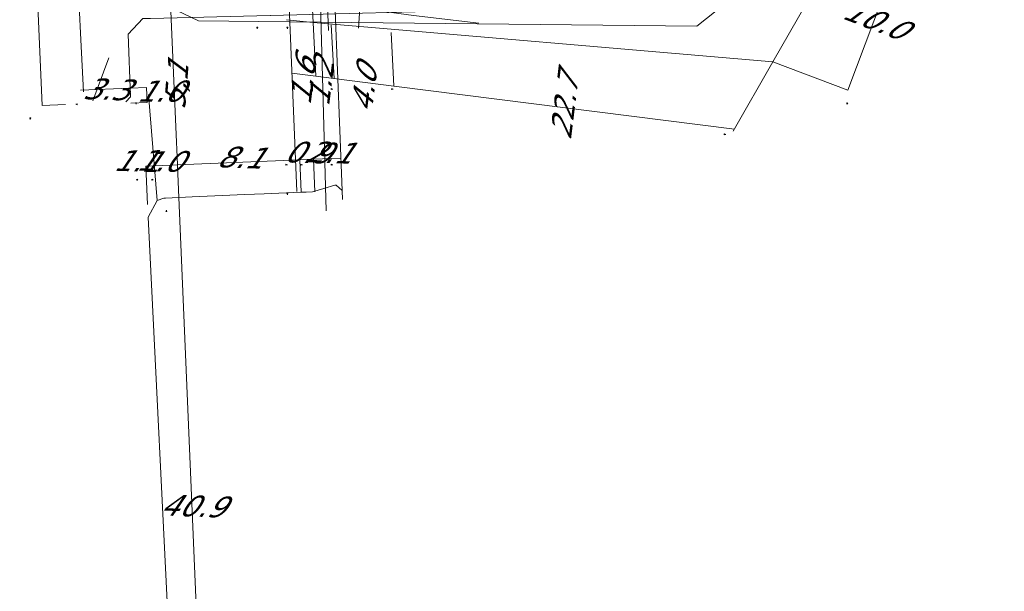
# Model space of a CAD drawing. Header units: metres. Extents: x 124576 to 133557, y 395865 to 402386.
# Tile 393 of 447: x 132608 to 132673, y 401092 to 401130. Entities that reach past the tile are written whole.
import ezdxf
from ezdxf.enums import TextEntityAlignment as Align

# ---------------------------------------------------------------- set-up
doc = ezdxf.new("R2010")
doc.units = ezdxf.units.M
doc.header["$MEASUREMENT"] = 0
for name, color, linetype, lineweight, true_color in [('LG_Datatransport_KPN_BV', 3, 'Continuous', 13, 0x00ff00), ('LG_Gas_Hoge_Druk_Enexis_Netbeheer_BV', 7, 'Continuous', 13, 0xff9b00), ('LG_Laag_Spanning_Enexis_Netbeheer_BV', 7, 'Continuous', 13, 0x960000), ('LG_Riool_Onder_Druk_Attero_BV', 7, 'Continuous', 13, 0x800080), ('LG_Riool_Vrij_Verval_Gemeente_Tilburg_Ruimtelijke_Uitvoering', 7, 'Continuous', 13, 0xca00a0), ('LG_unet-4_Brabant_Water', 5, 'Continuous', 13, 0x0000ff)]:
    doc.layers.add(name, color=color, linetype=linetype, lineweight=lineweight, true_color=true_color)
for name, color, linetype, lineweight in [('MV_Gas_Hoge_Druk', 7, 'Continuous', 0), ('MV_Gas_Hoge_Druk_lijn', 7, 'Continuous', 0), ('MV_Gas_Hoge_Druk_pijl', 7, 'Continuous', 0), ('MV_Laag_Spanning', 7, 'Continuous', 0), ('MV_Laag_Spanning_lijn', 7, 'Continuous', 0), ('MV_Laag_Spanning_pijl', 7, 'Continuous', 0), ('MV_unet-4', 7, 'Continuous', 0)]:
    doc.layers.add(name, color=color, linetype=linetype, lineweight=lineweight)
doc.styles.add('Klic_Annotatie', font='verdanai.ttf', dxfattribs={"oblique": 20, "height": 1.4})

# ---------------------------------------------------------------- blocks, each defined once
blk = doc.blocks.new('m_pijl')
at = {"layer": 'MV_Laag_Spanning_pijl'}
blk.add_hatch(color=7, dxfattribs=at).paths.add_polyline_path([(-1, -0.33), (-1, 0), (-1, 0.33), (0, 0)])
at = {"layer": 'MV_Laag_Spanning_pijl', "flags": 128}
blk.add_lwpolyline([(-1, 0), (-1, 0.33), (0, 0), (-1, -0.33), (-1, 0)], close=True, dxfattribs=at)
blk = doc.blocks.new('m_pijl_3')
at = {"layer": 'MV_Gas_Hoge_Druk_pijl'}
blk.add_hatch(color=7, dxfattribs=at).paths.add_polyline_path([(-1, -0.33), (-1, 0), (-1, 0.33), (0, 0)])
at = {"layer": 'MV_Gas_Hoge_Druk_pijl', "flags": 128}
blk.add_lwpolyline([(-1, 0), (-1, 0.33), (0, 0), (-1, -0.33), (-1, 0)], close=True, dxfattribs=at)

msp = doc.modelspace()

# ---------------------------------------------------------------- linework, layer by layer
at = {"layer": 'LG_Datatransport_KPN_BV', "flags": 128}
msp.add_lwpolyline([(132627.87, 401141.233), (132627.974, 401138.711), (132628.563, 401116.941)], dxfattribs=at)
at = {"layer": 'LG_Gas_Hoge_Druk_Enexis_Netbeheer_BV', "flags": 128}
msp.add_lwpolyline([(132627.514, 401133.291), (132627.711, 401129.412), (132658.118, 401126.803), (132668.026, 401144.122), (132698.952, 401141.669), (132749.364, 401138.076), (132774.526, 401135.679), (132781.782, 401134.73), (132788.169, 401134.073), (132787.227, 401110.213), (132789.353, 401094.42), (132790.935, 401087.078), (132795.86, 401070.381), (132802.983, 401043.928), (132809.856, 401019.794), (132816.923, 400995.865), (132820.602, 400983.94), (132824.016, 400972.039)], dxfattribs=at)
at = {"layer": 'LG_Laag_Spanning_Enexis_Netbeheer_BV'}
for p, q in [((132617.396, 401117.631), (132616.807, 401124.638)), ((132629.631, 401118.29), (132629.654, 401117.706)), ((132629.631, 401118.29), (132629.654, 401117.706))]:
    msp.add_line(p, q, dxfattribs=at)
at = {"layer": 'LG_Laag_Spanning_Enexis_Netbeheer_BV', "flags": 128}
for points in [[(132627.761, 401165.785), (132628.15, 401155.909), (132628.848, 401138.178), (132629.631, 401118.29)], [(132627.761, 401165.785), (132628.15, 401155.909), (132628.848, 401138.178), (132629.631, 401118.29)], [(132615.307, 401124.155), (132615.632, 401124.505), (132615.476, 401128.654), (132616.439, 401129.679), (132616.946, 401129.691), (132624.866, 401129.889), (132624.894, 401129.89), (132652.713, 401130.584), (132654.426, 401131.31), (132667.361, 401144.017), (132668.555, 401144.613)], [(132615.307, 401124.155), (132615.632, 401124.505), (132615.476, 401128.654), (132616.439, 401129.679), (132616.946, 401129.691)], [(132629.631, 401118.29), (132629.236, 401118.655), (132629.142, 401118.651), (132628.406, 401118.429), (132627.672, 401118.207), (132627.253, 401118.189), (132626.916, 401118.175), (132624.466, 401118.072), (132623.182, 401118.019), (132619.705, 401117.873), (132617.94, 401117.792), (132617.832, 401117.782), (132617.396, 401117.631), (132616.8, 401116.534), (132618.27, 401086.599)], [(132629.631, 401118.29), (132629.236, 401118.655), (132629.142, 401118.651), (132628.406, 401118.429), (132627.672, 401118.207), (132627.253, 401118.189), (132626.916, 401118.175)], [(132617.832, 401117.782), (132617.396, 401117.631), (132616.8, 401116.534), (132618.27, 401086.599)], [(132626.916, 401118.175), (132624.466, 401118.072), (132623.182, 401118.019), (132619.705, 401117.873), (132617.94, 401117.792), (132617.832, 401117.782)], [(132626.916, 401118.175), (132624.466, 401118.072), (132623.182, 401118.019), (132619.705, 401117.873), (132617.94, 401117.792), (132617.832, 401117.782)], [(132626.916, 401118.175), (132624.466, 401118.072), (132623.182, 401118.019), (132619.705, 401117.873), (132617.94, 401117.792), (132617.832, 401117.782)]]:
    msp.add_lwpolyline(points, dxfattribs=at)
at = {"layer": 'LG_Riool_Onder_Druk_Attero_BV', "flags": 128}
msp.add_lwpolyline([(132623.651, 401358.643), (132623.163, 401351.698), (132621.065, 401321.837), (132619.531, 401299.987), (132617.99, 401278.054), (132616.789, 401257.708), (132616.259, 401239.032), (132615.735, 401220.571), (132615.192, 401201.442), (132615.268, 401181.85), (132615.417, 401165.268), (132615.603, 401144.554), (132615.702, 401133.517), (132616.599, 401131.758), (132617.771, 401130.655), (132620.116, 401129.517), (132626.117, 401129.454), (132653.086, 401129.172), (132669.192, 401142.001), (132705.394, 401138.573), (132766.757, 401132.763), (132792.839, 401130.293)], dxfattribs=at)
at = {"layer": 'LG_Riool_Vrij_Verval_Gemeente_Tilburg_Ruimtelijke_Uitvoering'}
msp.add_line((132614.2, 401127.068), (132613.132, 401124.229), dxfattribs=at)
at = {"layer": 'LG_Riool_Vrij_Verval_Gemeente_Tilburg_Ruimtelijke_Uitvoering', "flags": 128}
msp.add_lwpolyline([(132612.508, 401124.82), (132612.337, 401128.258), (132612.236, 401130.515), (132611.222, 401153.198)], dxfattribs=at)
at = {"layer": 'LG_unet-4_Brabant_Water'}
msp.add_line((132628.12, 401143.77), (132628.73, 401128.88), dxfattribs=at)
at = {"layer": 'MV_Gas_Hoge_Druk_lijn'}
for p, q in [((132629.102, 401125.699), (132628.902, 401129.261)), ((132633.052, 401125.199), (132632.87, 401128.759))]:
    msp.add_line(p, q, dxfattribs=at)
at = {"layer": 'MV_Gas_Hoge_Druk_lijn', "flags": 128}
for points in [[(132638.656, 401129.366), (132634.354, 401129.888), (132630.791, 401130.366), (132630.713, 401129.032)], [(132625.935, 401129.599), (132627.711, 401129.412), (132627.893, 401125.852)], [(132655.498, 401122.222), (132658.118, 401126.803), (132663.063, 401124.939)]]:
    msp.add_lwpolyline(points, dxfattribs=at)
at = {"layer": 'MV_Gas_Hoge_Druk_pijl'}
for p, q in [((132666.589, 401134.297), (132663.063, 401124.939)), ((132626.306, 401126.053), (132627.893, 401125.852)), ((132627.893, 401125.852), (132629.084, 401125.702)), ((132629.084, 401125.702), (132633.052, 401125.201)), ((132633.052, 401125.201), (132655.573, 401122.356))]:
    msp.add_line(p, q, dxfattribs=at)
at = {"layer": 'MV_Laag_Spanning_lijn'}
for p, q in [((132616.687, 401125.115), (132615.606, 401125.069)), ((132616.73, 401124.115), (132615.648, 401124.069)), ((132609.773, 401123.922), (132611.337, 401123.988)), ((132626.826, 401120.328), (132626.916, 401118.175)), ((132627.725, 401120.365), (132627.814, 401118.213)), ((132616.635, 401119.901), (132616.741, 401117.371))]:
    msp.add_line(p, q, dxfattribs=at)
at = {"layer": 'MV_Laag_Spanning_pijl'}
for p, q in [((132624.696, 401165.878), (132626.623, 401118.217)), ((132608.297, 401158.991), (132609.773, 401123.922)), ((132615.606, 401125.069), (132612.309, 401124.93)), ((132616.687, 401125.115), (132616.73, 401124.115)), ((132618.733, 401119.989), (132626.826, 401120.328)), ((132626.826, 401120.328), (132627.725, 401120.365)), ((132627.725, 401120.365), (132629.546, 401120.441)), ((132617.734, 401119.947), (132616.635, 401119.901)), ((132618.733, 401119.989), (132617.734, 401119.947)), ((132620.545, 401076.973), (132618.823, 401117.836))]:
    msp.add_line(p, q, dxfattribs=at)
at = {"layer": 'MV_Laag_Spanning_pijl', "flags": 128}
msp.add_lwpolyline([(132618.823, 401117.836), (132618.758, 401119.395), (132618.733, 401119.989), (132618.627, 401122.5), (132618.326, 401129.639), (132618.186, 401132.966), (132617.727, 401143.852), (132617.446, 401150.524), (132617.401, 401151.606)], dxfattribs=at)

# ---------------------------------------------------------------- block references
at = {"layer": 'MV_Gas_Hoge_Druk_pijl'}
for p, xscale, yscale, zscale, rotation in [((132626, 401129), 0.1, 0.1, 0.1, 273), ((132627, 401125), 0.09999999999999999, 0.09999999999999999, 0.09999999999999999, 353), ((132629, 401125), 0.09999999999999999, 0.09999999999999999, 0.09999999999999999, 353), ((132633, 401125), 0.09999999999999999, 0.09999999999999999, 0.09999999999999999, 353), ((132663, 401124), 0.1, 0.1, 0.1, 250), ((132655, 401122), 0.09999999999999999, 0.09999999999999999, 0.09999999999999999, 353)]:
    msp.add_blockref('m_pijl_3', p, dxfattribs=dict(at, xscale=xscale, yscale=yscale, zscale=zscale, rotation=rotation))
at = {"layer": 'MV_Laag_Spanning_pijl'}
for p, xscale, yscale, zscale, rotation in [((132624, 401129), 0.09999999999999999, 0.09999999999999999, 0.09999999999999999, 266), ((132612, 401124), 0.1, 0.1, 0.1, 183), ((132616, 401124), 0.1, 0.1, 0.1, 273), ((132609, 401123), 0.1, 0.1, 0.1, 273), ((132626, 401120), 0.1, 0.1, 0.1, 2), ((132627, 401120), 0.1, 0.1, 0.1, 2), ((132629, 401120), 0.1, 0.1, 0.1, 2), ((132616, 401119), 0.1, 0.1, 0.1, 183), ((132617, 401119), 0.1, 0.1, 0.1, 183), ((132626, 401118), 0.1, 0.1, 0.1, 273), ((132618, 401117), 0.1, 0.1, 0.1, 92)]:
    msp.add_blockref('m_pijl', p, dxfattribs=dict(at, xscale=xscale, yscale=yscale, zscale=zscale, rotation=rotation))

# ---------------------------------------------------------------- texts
at = {"layer": 'MV_Gas_Hoge_Druk', "style": 'Klic_Annotatie', "oblique": 20}
for s, rotation, p in [('10.0', 339, (132664.826, 401129.618)), ('1.6', 83, (132627.016, 401125.447)), ('1.2', 83, (132628.236, 401125.355)), ('4.0', 83, (132631.068, 401124.946)), ('22.7', 83, (132644.313, 401123.779))]:
    msp.add_text(s, height=1.4, rotation=rotation, dxfattribs=at).set_placement(p, align=Align.MIDDLE_CENTER)
at = {"layer": 'MV_Laag_Spanning', "style": 'Klic_Annotatie', "oblique": 20}
for s, p in [('3.3', (132613.958, 401125)), ('0.9', (132627.276, 401120.816)), ('2.1', (132628.711, 401120.815)), ('1.1', (132615.981, 401120.252)), ('1.0', (132617.499, 401120.265)), ('8.1', (132622.811, 401120.487)), ('40.9', (132619.684, 401097.405))]:
    msp.add_text(s, height=1.4, rotation=358, dxfattribs=at).set_placement(p, align=Align.MIDDLE_CENTER)
msp.add_text('1.0', height=1.4, dxfattribs=at).set_placement((132617.515, 401124.875), align=Align.MIDDLE_CENTER)
at = {"layer": 'MV_unet-4', "style": 'Klic_Annotatie', "oblique": 20}
msp.add_text('5,1', height=1.4, rotation=85.2, dxfattribs=at).set_placement((132618.65, 401125.18), align=Align.MIDDLE_CENTER)

doc.saveas('drawing.dxf')
